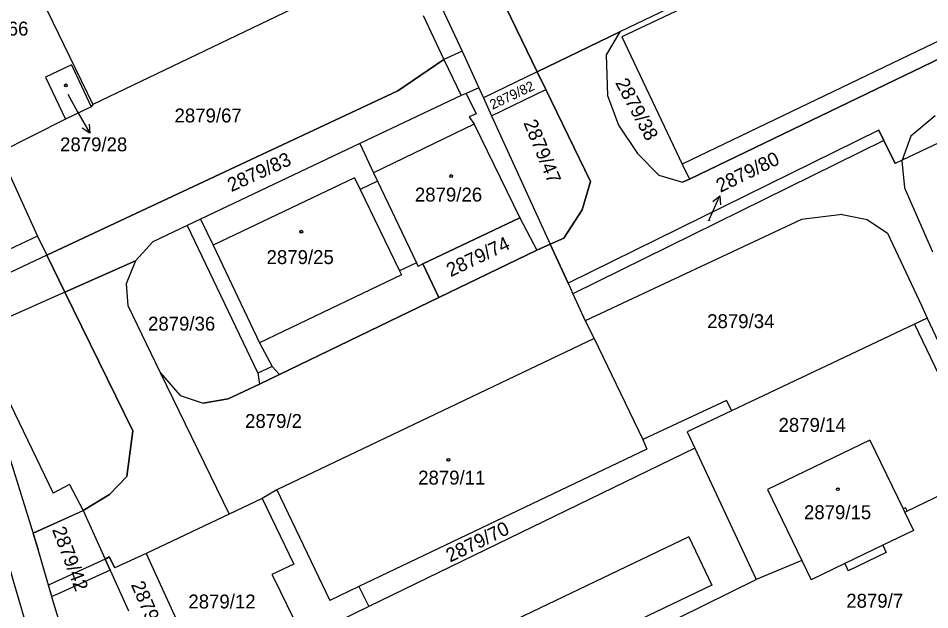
# Model space of a CAD drawing. Extents: x -593183 to -588034, y -1130415 to -1124994.
# Drawn here: x -591741.6 to -591630.2, y -1127908.1 to -1127835.8 of the extents above; entities that cross this region are included whole.
import ezdxf

# ---------------------------------------------------------------- set-up
doc = ezdxf.new("R2010")
doc.units = 0
for name, color, linetype in [('Vrstva 1', 7, 'Continuous'), ('Vrstva 16', 7, 'Continuous'), ('Vrstva 18', 7, 'Continuous'), ('Vrstva 19', 7, 'Continuous'), ('Vrstva 25', 7, 'Continuous'), ('Vrstva 27', 7, 'Continuous'), ('Vrstva 4', 7, 'Continuous')]:
    doc.layers.add(name, color=color, linetype=linetype)

msp = doc.modelspace()

# ---------------------------------------------------------------- linework, layer by layer
at = {"layer": 'Vrstva 1'}
for p, q in [((-591693.58, -1127810.58), (-591678.18, -1127842.34)), ((-591612.36, -1127811.75), (-591667.84, -1127838.06)), ((-591560.27, -1127818.11), (-591633.57, -1127853.14)), ((-591632.08, -1127820.08), (-591668.08, -1127837.46)), ((-591696.39, -1127829.01), (-591732.49, -1127846.34)), ((-591604.22, -1127828.8), (-591659.57, -1127855.44)), ((-591740.53, -1127829.76), (-591732.49, -1127846.34)), ((-591689.87, -1127834.43), (-591687.34, -1127839.79)), ((-591692.11, -1127835.46), (-591689.58, -1127840.84)), ((-591668.08, -1127837.46), (-591678.18, -1127842.34)), ((-591668.08, -1127837.46), (-591669.74, -1127840.24)), ((-591667.84, -1127838.06), (-591660.44, -1127853.61)), ((-591687.34, -1127839.79), (-591689.58, -1127840.84)), ((-591687.34, -1127839.79), (-591685.31, -1127844.28)), ((-591689.58, -1127840.84), (-591695.22, -1127844.65)), ((-591669.74, -1127840.24), (-591669.58, -1127845.24)), ((-591735.12, -1127841.49), (-591738.28, -1127842.99)), ((-591735.12, -1127841.49), (-591732.68, -1127846.63)), ((-591678.18, -1127842.34), (-591684.75, -1127845.51)), ((-591678.18, -1127842.34), (-591677.12, -1127844.51)), ((-591738.28, -1127842.99), (-591735.84, -1127848.13)), ((-591695.22, -1127844.65), (-591738.1, -1127864.76)), ((-591685.31, -1127844.28), (-591686.86, -1127844.98)), ((-591685.31, -1127844.28), (-591684.75, -1127845.51)), ((-591683.75, -1127847.71), (-591677.12, -1127844.51)), ((-591677.12, -1127844.51), (-591671.67, -1127855.75)), ((-591687.46, -1127845.23), (-591699.87, -1127851.11)), ((-591686.86, -1127844.98), (-591687.46, -1127845.23)), ((-591686.86, -1127844.98), (-591685.66, -1127847.47)), ((-591684.75, -1127845.51), (-591683.75, -1127847.71)), ((-591669.58, -1127845.24), (-591668.25, -1127848.86)), ((-591732.68, -1127846.63), (-591735.84, -1127848.13)), ((-591732.49, -1127846.34), (-591732.68, -1127846.63)), ((-591685.66, -1127847.47), (-591686.49, -1127847.84)), ((-591686.49, -1127847.84), (-591685.89, -1127848.75)), ((-591683.75, -1127847.71), (-591676.58, -1127863.39)), ((-591629.52, -1127847.72), (-591632.51, -1127850.21)), ((-591735.84, -1127848.13), (-591743.94, -1127852.19)), ((-591685.89, -1127848.75), (-591680.29, -1127860.17)), ((-591668.25, -1127848.86), (-591665.93, -1127852.31)), ((-591636.41, -1127849.45), (-591674.4, -1127868.18)), ((-591636.41, -1127849.45), (-591635.8, -1127850.72)), ((-591632.51, -1127850.21), (-591633.57, -1127853.14)), ((-591699.87, -1127851.11), (-591719.34, -1127860.34)), ((-591699.87, -1127851.11), (-591698.17, -1127854.69)), ((-591635.8, -1127850.72), (-591673.82, -1127869.46)), ((-591635.8, -1127850.72), (-591634.43, -1127853.55)), ((-591743.94, -1127852.19), (-591739.27, -1127862.43)), ((-591665.93, -1127852.31), (-591663.33, -1127854.95)), ((-591633.57, -1127853.14), (-591634.43, -1127853.55)), ((-591633.57, -1127853.14), (-591633.6, -1127853.23)), ((-591633.6, -1127853.23), (-591633.3, -1127856.5)), ((-591698.17, -1127854.69), (-591697.69, -1127855.71)), ((-591660.44, -1127853.61), (-591659.57, -1127855.44)), ((-591700.5, -1127855.28), (-591717.79, -1127863.52)), ((-591700.5, -1127855.28), (-591699.82, -1127856.72)), ((-591697.69, -1127855.71), (-591699.82, -1127856.72)), ((-591671.67, -1127855.75), (-591672.68, -1127859.2)), ((-591663.33, -1127854.95), (-591660.41, -1127855.84)), ((-591659.57, -1127855.44), (-591660.41, -1127855.84)), ((-591699.82, -1127856.72), (-591695, -1127866.64)), ((-591633.3, -1127856.5), (-591629.87, -1127864.32)), ((-591680.29, -1127860.17), (-591692.17, -1127865.8)), ((-591672.68, -1127859.2), (-591674.93, -1127862.65)), ((-591640.89, -1127859.76), (-591645.87, -1127860.39)), ((-591640.89, -1127859.76), (-591637.83, -1127860.38)), ((-591720.96, -1127861.1), (-591725.15, -1127863.1)), ((-591719.34, -1127860.34), (-591720.96, -1127861.1)), ((-591645.87, -1127860.39), (-591672.3, -1127872.77)), ((-591637.83, -1127860.38), (-591635.37, -1127862.05)), ((-591739.27, -1127862.43), (-591747.54, -1127866.28)), ((-591739.27, -1127862.43), (-591738.1, -1127864.76)), ((-591635.37, -1127862.05), (-591631.15, -1127870.97)), ((-591725.15, -1127863.1), (-591727.3, -1127865.42)), ((-591717.79, -1127863.52), (-591712.11, -1127875.45)), ((-591676.58, -1127863.39), (-591678.24, -1127864.13)), ((-591674.93, -1127862.65), (-591676.58, -1127863.39)), ((-591676.58, -1127863.39), (-591674.4, -1127868.18)), ((-591678.24, -1127864.13), (-591690.19, -1127869.91)), ((-591738.1, -1127864.76), (-591748.9, -1127869.82)), ((-591727.3, -1127865.42), (-591735.9, -1127869.25)), ((-591727.3, -1127865.42), (-591728.42, -1127868.24)), ((-591692.94, -1127865.67), (-591695, -1127866.64)), ((-591692.94, -1127865.67), (-591692.73, -1127866.12)), ((-591692.17, -1127865.8), (-591692.73, -1127866.12)), ((-591692.17, -1127865.8), (-591690.19, -1127869.91)), ((-591695, -1127866.64), (-591694.77, -1127867.13)), ((-591694.77, -1127867.13), (-591712.11, -1127875.45)), ((-591728.42, -1127868.24), (-591728.23, -1127870.9)), ((-591674.4, -1127868.18), (-591673.82, -1127869.46)), ((-591735.9, -1127869.25), (-591746.84, -1127874.13)), ((-591690.19, -1127869.91), (-591709.69, -1127879.33)), ((-591673.82, -1127869.46), (-591672.3, -1127872.77)), ((-591728.23, -1127870.9), (-591724.25, -1127879.1)), ((-591631.15, -1127870.97), (-591630.52, -1127872.45)), ((-591630.52, -1127872.45), (-591632.08, -1127873.19)), ((-591630.52, -1127872.45), (-591628.81, -1127876.06)), ((-591672.3, -1127872.77), (-591671.2, -1127874.92)), ((-591632.08, -1127873.19), (-591654.45, -1127883.76)), ((-591632.08, -1127873.19), (-591623.33, -1127891.4)), ((-591671.2, -1127874.92), (-591710.01, -1127893.42)), ((-591671.2, -1127874.92), (-591665.25, -1127887.28)), ((-591745.75, -1127876.4), (-591737.35, -1127893.83)), ((-591724.25, -1127879.1), (-591721.83, -1127881.89)), ((-591709.69, -1127879.33), (-591712.12, -1127880.51)), ((-591712.12, -1127880.51), (-591715.97, -1127882.29)), ((-591721.83, -1127881.89), (-591719.01, -1127882.85)), ((-591715.97, -1127882.29), (-591719.01, -1127882.85)), ((-591655.04, -1127882.49), (-591665.25, -1127887.28)), ((-591655.04, -1127882.49), (-591654.45, -1127883.76)), ((-591654.45, -1127883.76), (-591659.86, -1127886.34)), ((-591744.1, -1127885.01), (-591739.17, -1127900.71)), ((-591659.86, -1127886.34), (-591658.9, -1127888.32)), ((-591665.25, -1127887.28), (-591664.78, -1127888.44)), ((-591637.53, -1127887.37), (-591650.01, -1127893.39)), ((-591637.53, -1127887.37), (-591633.46, -1127895.76)), ((-591664.78, -1127888.44), (-591699.98, -1127905.24)), ((-591658.9, -1127888.32), (-591698.78, -1127907.69)), ((-591658.9, -1127888.32), (-591651.41, -1127904.38)), ((-591623.33, -1127891.4), (-591632.95, -1127896.03)), ((-591735.34, -1127892.76), (-591737.35, -1127893.83)), ((-591735.34, -1127892.76), (-591733.69, -1127895.95)), ((-591710.01, -1127893.42), (-591711.78, -1127894.48)), ((-591650.01, -1127893.39), (-591645.82, -1127902.06)), ((-591711.78, -1127894.48), (-591725.96, -1127901.22)), ((-591711.78, -1127894.48), (-591707.94, -1127902.51)), ((-591633.15, -1127895.61), (-591633.46, -1127895.76)), ((-591633.15, -1127895.61), (-591632.95, -1127896.03)), ((-591733.69, -1127895.95), (-591730.99, -1127901.89)), ((-591632.95, -1127896.03), (-591633.26, -1127896.18)), ((-591633.26, -1127896.18), (-591632.19, -1127898.39)), ((-591659.63, -1127899.17), (-591695.91, -1127916.49)), ((-591659.63, -1127899.17), (-591656.84, -1127905.07)), ((-591632.19, -1127898.39), (-591635.94, -1127900.2)), ((-591635.94, -1127900.2), (-591635.51, -1127901.1)), ((-591737.3, -1127907.19), (-591739.17, -1127900.71)), ((-591725.96, -1127901.22), (-591729.79, -1127902.96)), ((-591725.96, -1127901.22), (-591719.99, -1127914.3)), ((-591635.51, -1127901.1), (-591640.15, -1127903.34)), ((-591730.99, -1127901.89), (-591730.51, -1127901.63)), ((-591730.39, -1127903.23), (-591730.99, -1127901.89)), ((-591730.51, -1127901.63), (-591729.79, -1127902.96)), ((-591707.94, -1127902.51), (-591710.6, -1127903.78)), ((-591645.82, -1127902.06), (-591651.41, -1127904.38)), ((-591645.82, -1127902.06), (-591644.68, -1127904.42)), ((-591640.58, -1127902.44), (-591644.68, -1127904.42)), ((-591640.58, -1127902.44), (-591640.15, -1127903.34)), ((-591730.39, -1127903.23), (-591728.14, -1127908.22)), ((-591723.2, -1127939.74), (-591651.41, -1127904.38)), ((-591710.6, -1127903.78), (-591710.38, -1127904.23)), ((-591710.38, -1127904.23), (-591706.79, -1127911.58)), ((-591699.98, -1127905.24), (-591698.78, -1127907.69)), ((-591656.84, -1127905.07), (-591695.91, -1127923.73)), ((-591736.2, -1127910.74), (-591737.3, -1127907.19)), ((-591698.78, -1127907.69), (-591706.79, -1127911.58))]:
    msp.add_line(p, q, dxfattribs=at)
at = {"layer": 'Vrstva 16'}
for p, q in [((-591735.57, -1127845.07), (-591734.35, -1127847.24)), ((-591657.21, -1127860.56), (-591657.06, -1127860.22))]:
    msp.add_line(p, q, dxfattribs=at)
at = {"layer": 'Vrstva 25'}
for p, q in [((-591734.35, -1127847.24), (-591732.88, -1127849.85)), ((-591657.06, -1127860.22), (-591655.84, -1127857.48))]:
    msp.add_line(p, q, dxfattribs=at)
for points in [[(-591732.93, -1127848.74), (-591732.88, -1127849.85), (-591733.8, -1127849.23)], [(-591656.7, -1127858.19), (-591655.84, -1127857.48), (-591655.79, -1127858.6)]]:
    msp.add_lwpolyline(points, dxfattribs=at)
for centre, radius in [((-591735.79, -1127843.99), 0.175), ((-591735.79, -1127843.99), 0.15), ((-591688.7, -1127855.07), 0.175), ((-591688.7, -1127855.07), 0.15), ((-591707.02, -1127861.88), 0.175), ((-591707.02, -1127861.88), 0.15), ((-591689.04, -1127889.75), 0.175), ((-591689.04, -1127889.75), 0.15), ((-591641.43, -1127893.35), 0.175), ((-591641.43, -1127893.35), 0.15)]:
    msp.add_circle(centre, radius, dxfattribs=at)
at = {"layer": 'Vrstva 27'}
for p, q in [((-591632.08, -1127820.08), (-591668.08, -1127837.46)), ((-591659.57, -1127855.44), (-591604.22, -1127828.8)), ((-591678.18, -1127842.34), (-591682.04, -1127834.37)), ((-591678.18, -1127842.34), (-591668.08, -1127837.46)), ((-591668.08, -1127837.46), (-591678.18, -1127842.34)), ((-591668.08, -1127837.46), (-591669.74, -1127840.24)), ((-591695.22, -1127844.65), (-591689.58, -1127840.84)), ((-591695.22, -1127844.65), (-591689.58, -1127840.84)), ((-591689.58, -1127840.84), (-591687.46, -1127845.23)), ((-591689.58, -1127840.84), (-591687.46, -1127845.23)), ((-591669.74, -1127840.24), (-591669.58, -1127845.24)), ((-591677.12, -1127844.51), (-591678.18, -1127842.34)), ((-591738.1, -1127864.76), (-591695.22, -1127844.65)), ((-591738.1, -1127864.76), (-591695.22, -1127844.65)), ((-591671.67, -1127855.75), (-591677.12, -1127844.51)), ((-591687.46, -1127845.23), (-591699.87, -1127851.11)), ((-591687.46, -1127845.23), (-591699.87, -1127851.11)), ((-591669.58, -1127845.24), (-591668.25, -1127848.86)), ((-591629.52, -1127847.72), (-591632.51, -1127850.21)), ((-591668.25, -1127848.86), (-591665.93, -1127852.31)), ((-591636.41, -1127849.45), (-591674.4, -1127868.18)), ((-591635.8, -1127850.72), (-591636.41, -1127849.45)), ((-591632.51, -1127850.21), (-591633.57, -1127853.14)), ((-591699.87, -1127851.11), (-591719.34, -1127860.34)), ((-591699.87, -1127851.11), (-591719.34, -1127860.34)), ((-591634.43, -1127853.55), (-591635.8, -1127850.72)), ((-591665.93, -1127852.31), (-591663.33, -1127854.95)), ((-591633.57, -1127853.14), (-591634.43, -1127853.55)), ((-591672.68, -1127859.2), (-591671.67, -1127855.75)), ((-591663.33, -1127854.95), (-591660.41, -1127855.84)), ((-591660.41, -1127855.84), (-591659.57, -1127855.44)), ((-591692.17, -1127865.8), (-591680.29, -1127860.17)), ((-591680.29, -1127860.17), (-591678.24, -1127864.13)), ((-591674.93, -1127862.65), (-591672.68, -1127859.2)), ((-591720.96, -1127861.1), (-591725.15, -1127863.1)), ((-591720.96, -1127861.1), (-591725.15, -1127863.1)), ((-591719.34, -1127860.34), (-591720.96, -1127861.1)), ((-591719.34, -1127860.34), (-591720.96, -1127861.1)), ((-591725.15, -1127863.1), (-591727.3, -1127865.42)), ((-591725.15, -1127863.1), (-591727.3, -1127865.42)), ((-591678.24, -1127864.13), (-591676.58, -1127863.39)), ((-591678.24, -1127864.13), (-591676.58, -1127863.39)), ((-591676.58, -1127863.39), (-591674.93, -1127862.65)), ((-591674.4, -1127868.18), (-591676.58, -1127863.39)), ((-591676.58, -1127863.39), (-591674.4, -1127868.18)), ((-591676.58, -1127863.39), (-591674.4, -1127868.18)), ((-591690.19, -1127869.91), (-591678.24, -1127864.13)), ((-591690.19, -1127869.91), (-591678.24, -1127864.13)), ((-591678.24, -1127864.13), (-591690.19, -1127869.91)), ((-591735.9, -1127869.25), (-591738.1, -1127864.76)), ((-591735.9, -1127869.25), (-591738.1, -1127864.76)), ((-591727.3, -1127865.42), (-591735.9, -1127869.25)), ((-591735.9, -1127869.25), (-591727.3, -1127865.42)), ((-591735.9, -1127869.25), (-591727.3, -1127865.42)), ((-591735.9, -1127869.25), (-591727.3, -1127865.42)), ((-591727.3, -1127865.42), (-591735.9, -1127869.25)), ((-591727.3, -1127865.42), (-591728.42, -1127868.24)), ((-591727.3, -1127865.42), (-591728.42, -1127868.24)), ((-591727.3, -1127865.42), (-591728.42, -1127868.24)), ((-591690.19, -1127869.91), (-591692.17, -1127865.8)), ((-591728.42, -1127868.24), (-591728.23, -1127870.9)), ((-591728.42, -1127868.24), (-591728.23, -1127870.9)), ((-591728.42, -1127868.24), (-591728.23, -1127870.9)), ((-591674.4, -1127868.18), (-591673.82, -1127869.46)), ((-591674.4, -1127868.18), (-591673.82, -1127869.46)), ((-591727.6, -1127886.21), (-591735.9, -1127869.25)), ((-591727.6, -1127886.21), (-591735.9, -1127869.25)), ((-591727.6, -1127886.21), (-591735.9, -1127869.25)), ((-591709.69, -1127879.33), (-591690.19, -1127869.91)), ((-591709.69, -1127879.33), (-591690.19, -1127869.91)), ((-591673.82, -1127869.46), (-591672.3, -1127872.77)), ((-591673.82, -1127869.46), (-591672.3, -1127872.77)), ((-591728.23, -1127870.9), (-591724.25, -1127879.1)), ((-591728.23, -1127870.9), (-591724.25, -1127879.1)), ((-591728.23, -1127870.9), (-591724.25, -1127879.1)), ((-591672.3, -1127872.77), (-591671.2, -1127874.92)), ((-591672.3, -1127872.77), (-591671.2, -1127874.92)), ((-591671.2, -1127874.92), (-591710.01, -1127893.42)), ((-591671.2, -1127874.92), (-591710.01, -1127893.42)), ((-591724.25, -1127879.1), (-591715.85, -1127896.41)), ((-591724.25, -1127879.1), (-591721.83, -1127881.89)), ((-591724.25, -1127879.1), (-591721.83, -1127881.89)), ((-591712.12, -1127880.51), (-591709.69, -1127879.33)), ((-591712.12, -1127880.51), (-591709.69, -1127879.33)), ((-591715.97, -1127882.29), (-591712.12, -1127880.51)), ((-591715.97, -1127882.29), (-591712.12, -1127880.51)), ((-591721.83, -1127881.89), (-591719.01, -1127882.85)), ((-591721.83, -1127881.89), (-591719.01, -1127882.85)), ((-591719.01, -1127882.85), (-591715.97, -1127882.29)), ((-591719.01, -1127882.85), (-591715.97, -1127882.29)), ((-591728.32, -1127891.81), (-591727.6, -1127886.21)), ((-591728.32, -1127891.81), (-591727.6, -1127886.21)), ((-591728.32, -1127891.81), (-591727.6, -1127886.21)), ((-591730.47, -1127894.01), (-591728.32, -1127891.81)), ((-591730.47, -1127894.01), (-591728.32, -1127891.81)), ((-591730.47, -1127894.01), (-591728.32, -1127891.81)), ((-591710.01, -1127893.42), (-591711.78, -1127894.48)), ((-591710.01, -1127893.42), (-591711.78, -1127894.48)), ((-591733.69, -1127895.95), (-591730.47, -1127894.01)), ((-591733.69, -1127895.95), (-591730.47, -1127894.01)), ((-591733.69, -1127895.95), (-591730.47, -1127894.01)), ((-591711.78, -1127894.48), (-591715.85, -1127896.41)), ((-591711.78, -1127894.48), (-591715.85, -1127896.41)), ((-591739.68, -1127898.65), (-591733.69, -1127895.95)), ((-591739.68, -1127898.65), (-591733.69, -1127895.95)), ((-591739.06, -1127898.39), (-591733.69, -1127895.95)), ((-591715.85, -1127896.41), (-591725.96, -1127901.22)), ((-591715.85, -1127896.41), (-591725.96, -1127901.22)), ((-591715.85, -1127896.41), (-591725.96, -1127901.22)), ((-591739.8, -1127898.7), (-591739.68, -1127898.65)), ((-591739.8, -1127898.7), (-591739.68, -1127898.65)), ((-591739.17, -1127900.71), (-591739.8, -1127898.7)), ((-591739.17, -1127900.71), (-591739.8, -1127898.7)), ((-591739.79, -1127898.72), (-591739.06, -1127898.39)), ((-591739.17, -1127900.71), (-591739.79, -1127898.72)), ((-591737.51, -1127906.47), (-591739.17, -1127900.71)), ((-591737.91, -1127905.08), (-591739.17, -1127900.71)), ((-591737.91, -1127905.08), (-591739.17, -1127900.71)), ((-591725.96, -1127901.22), (-591729.79, -1127902.96)), ((-591725.96, -1127901.22), (-591729.79, -1127902.96)), ((-591725.96, -1127901.22), (-591729.79, -1127902.96)), ((-591730.99, -1127901.89), (-591737.65, -1127904.96)), ((-591730.99, -1127901.89), (-591737.65, -1127904.96)), ((-591730.51, -1127901.63), (-591730.99, -1127901.89)), ((-591730.51, -1127901.63), (-591730.99, -1127901.89)), ((-591730.51, -1127901.63), (-591730.99, -1127901.89)), ((-591730.99, -1127901.89), (-591730.39, -1127903.23)), ((-591729.79, -1127902.96), (-591730.51, -1127901.63)), ((-591729.79, -1127902.96), (-591730.51, -1127901.63)), ((-591729.79, -1127902.96), (-591730.51, -1127901.63)), ((-591730.39, -1127903.23), (-591736.75, -1127906.13)), ((-591737.65, -1127904.96), (-591737.91, -1127905.08)), ((-591737.65, -1127904.96), (-591737.91, -1127905.08)), ((-591736.75, -1127906.13), (-591737.51, -1127906.47))]:
    msp.add_line(p, q, dxfattribs=at)
at = {"layer": 'Vrstva 4'}
for p, q in [((-591605.09, -1127827), (-591660.44, -1127853.61)), ((-591689.58, -1127840.84), (-591687.46, -1127845.23)), ((-591685.89, -1127848.75), (-591698.17, -1127854.69)), ((-591697.69, -1127855.71), (-591692.94, -1127865.67)), ((-591680.29, -1127860.17), (-591678.24, -1127864.13)), ((-591720.96, -1127861.1), (-591712.33, -1127879.17)), ((-591719.34, -1127860.34), (-591717.79, -1127863.52)), ((-591738.1, -1127864.76), (-591735.9, -1127869.25)), ((-591735.9, -1127869.25), (-591727.6, -1127886.21)), ((-591750.74, -1127875.75), (-591736.23, -1127924.84)), ((-591712.11, -1127875.45), (-591710.57, -1127878.37)), ((-591710.57, -1127878.37), (-591712.33, -1127879.17)), ((-591712.33, -1127879.17), (-591712.12, -1127880.51)), ((-591710.57, -1127878.37), (-591709.69, -1127879.33)), ((-591727.6, -1127886.21), (-591728.32, -1127891.81)), ((-591728.32, -1127891.81), (-591730.47, -1127894.01)), ((-591710.01, -1127893.42), (-591703.51, -1127906.93)), ((-591730.47, -1127894.01), (-591733.69, -1127895.95)), ((-591633.46, -1127895.76), (-591633.26, -1127896.18)), ((-591635.94, -1127900.2), (-591640.58, -1127902.44)), ((-591699.98, -1127905.24), (-591703.51, -1127906.93))]:
    msp.add_line(p, q, dxfattribs=at)

# ---------------------------------------------------------------- texts
at = {"layer": 'Vrstva 16'}
msp.add_text('2879/28', height=1.7, dxfattribs=at).set_placement((-591736.5, -1127852.05))
msp.add_text('2879/80', height=1.7, rotation=25.9074, dxfattribs=at).set_placement((-591655.79, -1127857.13))
at = {"layer": 'Vrstva 18'}
for s, height, p in [('2879/66', 1.7, (-591748.59, -1127837.9)), ('2879/67', 1.7, (-591722.51, -1127848.52)), ('2879/80', 0.1, (-591657.47, -1127860.56)), ('2879/36', 1.7, (-591725.75, -1127873.96)), ('2879/34', 1.7, (-591657.4, -1127873.66)), ('2879/2', 1.7, (-591713.89, -1127885.86)), ('2879/14', 1.7, (-591648.68, -1127886.34)), ('2879/12', 1.7, (-591720.82, -1127907.92)), ('2879/7', 1.7, (-591640.4, -1127907.83))]:
    msp.add_text(s, height=height, dxfattribs=at).set_placement(p)
for s, height, rotation, p in [('2879/82', 1.2, 25.5017, (-591683.63, -1127846.97)), ('2879/38', 1.7, 298.195, (-591668.68, -1127843.67)), ('2879/47', 1.7, 292.2936, (-591679.89, -1127848.56)), ('2879/83', 1.7, 24.5816, (-591715.56, -1127857.05)), ('2879/74', 1.7, 25.5069, (-591688.77, -1127867.45)), ('2879/42', 1.7, 290.8127, (-591737.5, -1127898.29)), ('2879/70', 1.7, 25.9061, (-591688.82, -1127902.32))]:
    msp.add_text(s, height=height, rotation=rotation, dxfattribs=at).set_placement(p)
at = {"layer": 'Vrstva 19'}
for s, height, p in [('2879/28', 0.01, (-591735.57, -1127845.07)), ('2879/26', 1.7, (-591693.13, -1127858.19)), ('2879/25', 1.7, (-591711.26, -1127865.83)), ('2879/11', 1.7, (-591692.73, -1127892.78)), ('2879/15', 1.7, (-591645.57, -1127897.01))]:
    msp.add_text(s, height=height, dxfattribs=at).set_placement(p)
msp.add_text('2879/24', height=1.7, rotation=293.5146, dxfattribs=at).set_placement((-591727.87, -1127905.01))

doc.saveas('drawing.dxf')
